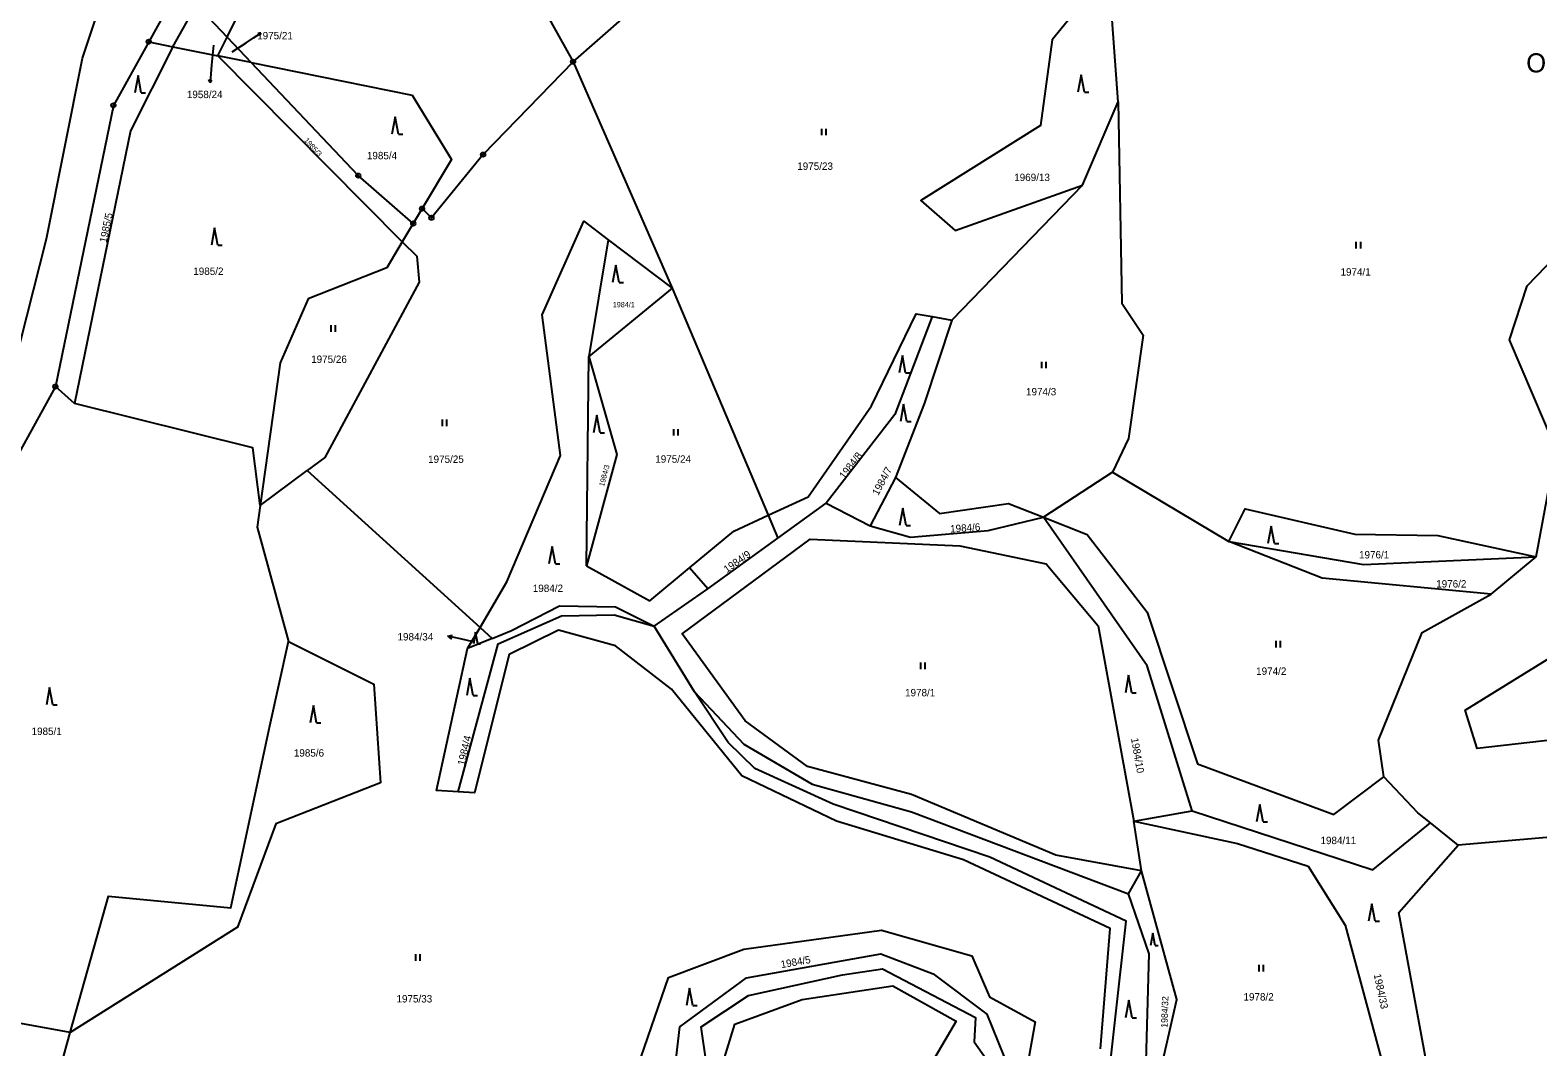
# Model space of a CAD drawing. Extents: x -504988 to -494607, y -1123820 to -1114018.
# Drawn here: x -495431.8 to -495084.8, y -1119921.1 to -1119687.1 of the extents above; entities that cross this region are included whole.
import ezdxf

# ---------------------------------------------------------------- set-up
doc = ezdxf.new("R2010")
doc.units = 0
for name, color, linetype in [('Hranice parcel', 7, 'Continuous'), ('Parcelní čísla', 7, 'Continuous'), ('Pop  PČ popisy', 7, 'Continuous'), ('Značky bodu BP', 7, 'Continuous'), ('Značky kultur', 7, 'Continuous')]:
    doc.layers.add(name, color=color, linetype=linetype)

msp = doc.modelspace()

# ---------------------------------------------------------------- linework, layer by layer
at = {"layer": 'Hranice parcel'}
for p, q in [((-495350.03, -1119616.58), (-495306.8, -1119694.33)), ((-495398.9, -1119690.88), (-495393.47, -1119681.23)), ((-495393.47, -1119681.23), (-495386.44, -1119688.65)), ((-495181.34, -1119703.57), (-495182.76, -1119684.72)), ((-495404.48, -1119689.75), (-495398.9, -1119690.88)), ((-495398.9, -1119690.88), (-495388.58, -1119692.98)), ((-495388.58, -1119692.98), (-495386.44, -1119688.65)), ((-495386.44, -1119688.65), (-495380.87, -1119694.55)), ((-495346.11, -1119735.79), (-495388.58, -1119692.98)), ((-495380.87, -1119694.55), (-495388.58, -1119692.98)), ((-495306.8, -1119694.33), (-495284, -1119746.46)), ((-495189.58, -1119722.75), (-495181.34, -1119703.57)), ((-495189.58, -1119722.75), (-495219.66, -1119753.8)), ((-495341.55, -1119728.14), (-495343.6, -1119731.58)), ((-495343.6, -1119731.58), (-495346.11, -1119735.79)), ((-495298.7, -1119735.32), (-495303.19, -1119762.21)), ((-495298.7, -1119735.32), (-495284, -1119746.46)), ((-495284, -1119746.46), (-495303.19, -1119762.21)), ((-495284, -1119746.46), (-495261.93, -1119798.74)), ((-495224.2, -1119753.02), (-495219.66, -1119753.8)), ((-495303.72, -1119810.37), (-495303.19, -1119762.21)), ((-495421.52, -1119773), (-495425.95, -1119769.11)), ((-495378.81, -1119796.52), (-495367.98, -1119788.42)), ((-495367.98, -1119788.42), (-495328.23, -1119824.56)), ((-495182.66, -1119788.84), (-495198.54, -1119799.19)), ((-495182.66, -1119788.84), (-495155.89, -1119804.81)), ((-495232.59, -1119790.06), (-495238.41, -1119801.18)), ((-495259.65, -1119804.04), (-495248.55, -1119795.99)), ((-495248.55, -1119795.99), (-495238.41, -1119801.18)), ((-495261.93, -1119798.74), (-495259.65, -1119804.04)), ((-495275.82, -1119815.7), (-495259.65, -1119804.04)), ((-495095.5, -1119816.9), (-495085.18, -1119808.29)), ((-495275.82, -1119815.7), (-495279.98, -1119810.82)), ((-495288.14, -1119824.31), (-495275.82, -1119815.7)), ((-495331.13, -1119829.44), (-495328.23, -1119824.56)), ((-495325.44, -1119827.1), (-495331.13, -1119829.44)), ((-495328.23, -1119824.56), (-495325.44, -1119827.1)), ((-495278.84, -1119839.39), (-495288.14, -1119824.31)), ((-495177.79, -1119869.16), (-495164.32, -1119866.8)), ((-495175.99, -1119880.58), (-495177.79, -1119869.16)), ((-495103.09, -1119874.72), (-495109.51, -1119869.56)), ((-495178.98, -1119885.92), (-495175.99, -1119880.58)), ((-495426.78, -1119933.26), (-495422.58, -1119917.81))]:
    msp.add_line(p, q, dxfattribs=at)
for points in [[(-495502.37, -1119925.35), (-495499.82, -1119902.49), (-495486.67, -1119862.28), (-495478.73, -1119849.26), (-495462.69, -1119824.74), (-495455.13, -1119795.17), (-495435.52, -1119764.79), (-495428.02, -1119735.14), (-495419.74, -1119693.51), (-495416.17, -1119682.9), (-495400.41, -1119666.26), (-495392.66, -1119651.8), (-495385.07, -1119643.17), (-495379.5, -1119624.75), (-495363.73, -1119593.84), (-495332.81, -1119540.25), (-495319.32, -1119508.12), (-495310.78, -1119473.89), (-495310.44, -1119449.99), (-495302.12, -1119383.75), (-495287.57, -1119351.64), (-495268.71, -1119325.99), (-495245.1, -1119306.59)], [(-495267.47, -1119344.82), (-495275.82, -1119356.57), (-495280.87, -1119366.55), (-495287.22, -1119379.1), (-495300.78, -1119483.38), (-495311.12, -1119520.23), (-495321.86, -1119544.23), (-495381.43, -1119648.11), (-495404.48, -1119689.75)], [(-495386.44, -1119688.65), (-495356.94, -1119628.83), (-495350.03, -1119616.58)], [(-495306.8, -1119694.33), (-495288.75, -1119678.46), (-495251.34, -1119656.48)], [(-495181.47, -1119670.7), (-495196.57, -1119689.33), (-495199.25, -1119709.02), (-495226.8, -1119726.25), (-495218.86, -1119733.18), (-495189.58, -1119722.75)], [(-495404.48, -1119689.75), (-495412.59, -1119704.4), (-495425.95, -1119769.11)], [(-495398.9, -1119690.88), (-495408.66, -1119710.27), (-495421.52, -1119773)], [(-495380.87, -1119694.55), (-495343.81, -1119702.06), (-495334.81, -1119716.83), (-495341.55, -1119728.14)], [(-495343.6, -1119731.58), (-495356.26, -1119720.56), (-495380.87, -1119694.55)], [(-495306.8, -1119694.33), (-495327.51, -1119715.71), (-495339.4, -1119730.27), (-495341.55, -1119728.14)], [(-495181.34, -1119703.57), (-495180.49, -1119749.95), (-495175.6, -1119757.31), (-495178.97, -1119781.08), (-495182.66, -1119788.84)], [(-495085.18, -1119808.29), (-495080.57, -1119783.53), (-495091.33, -1119758.35), (-495087.26, -1119745.94), (-495060.97, -1119718.8), (-495041.39, -1119709.1), (-495025.18, -1119714.55), (-495016.55, -1119727.28), (-495008.6, -1119781.9), (-494969.17, -1119796.17), (-494952.82, -1119793.19), (-494950.42, -1119777.21), (-494964.86, -1119759.22), (-494964.74, -1119735.78)], [(-495328.23, -1119824.56), (-495322.02, -1119814.08), (-495309.67, -1119785.01), (-495313.96, -1119752.63), (-495304.37, -1119731.03), (-495298.7, -1119735.32)], [(-495346.11, -1119735.79), (-495349.67, -1119741.76), (-495367.78, -1119748.93), (-495374.21, -1119763.65), (-495378.81, -1119796.52)], [(-495346.11, -1119735.79), (-495342.8, -1119739.13), (-495342.21, -1119745.11), (-495363.98, -1119785.43), (-495367.98, -1119788.42)], [(-495056.13, -1119935.34), (-495031.14, -1119916.16), (-495013.47, -1119884.21), (-495000.1, -1119868.03), (-495008.64, -1119832.92), (-495024.96, -1119824.36), (-495045.76, -1119824.21), (-495057.27, -1119832.56), (-495068.4, -1119849), (-495098.75, -1119852.45), (-495101.49, -1119843.61), (-495078.43, -1119829.3), (-495066.52, -1119816.04), (-495064.31, -1119765.67), (-495072.01, -1119752.89), (-495044.64, -1119733.97), (-495030.56, -1119767.56), (-495029.68, -1119783.69), (-495012.25, -1119801.88), (-494996.83, -1119805.52)], [(-495261.93, -1119798.74), (-495252.74, -1119794.51), (-495238.16, -1119773.58), (-495227.86, -1119752.4), (-495224.2, -1119753.02)], [(-495224.2, -1119753.02), (-495232.76, -1119775.56), (-495248.55, -1119795.99)], [(-495219.66, -1119753.8), (-495225.98, -1119773.1), (-495232.59, -1119790.06)], [(-495303.19, -1119762.21), (-495296.74, -1119784.72), (-495303.72, -1119810.37)], [(-495425.95, -1119769.11), (-495462.73, -1119835.96), (-495486.33, -1119887.7)], [(-495378.81, -1119796.52), (-495380.55, -1119783.24), (-495421.52, -1119773)], [(-495232.59, -1119790.06), (-495222.46, -1119798.32), (-495206.62, -1119796), (-495198.54, -1119799.19)], [(-495378.81, -1119796.52), (-495379.51, -1119801.49), (-495372.32, -1119827.84)], [(-495279.98, -1119810.82), (-495269.83, -1119802.38), (-495261.93, -1119798.74)], [(-495238.41, -1119801.18), (-495229.17, -1119803.8), (-495211.31, -1119802.26), (-495198.54, -1119799.19)], [(-495164.32, -1119866.8), (-495174.71, -1119833.42), (-495198.54, -1119799.19)], [(-495198.54, -1119799.19), (-495188.52, -1119803.15), (-495174.7, -1119821.02), (-495163.1, -1119856), (-495131.7, -1119867.62), (-495120.22, -1119858.96)], [(-495155.89, -1119804.81), (-495152.1, -1119797.25), (-495126.9, -1119803.07), (-495107.77, -1119803.38), (-495085.18, -1119808.29)], [(-495175.99, -1119880.58), (-495195.7, -1119877), (-495228.93, -1119863.05), (-495252.87, -1119856.59), (-495267.2, -1119846.07), (-495281.7, -1119826.02), (-495252.24, -1119804.21), (-495217.77, -1119805.77), (-495197.97, -1119809.93), (-495185.99, -1119824.22), (-495177.79, -1119869.16)], [(-495155.89, -1119804.81), (-495124.88, -1119810.11), (-495085.18, -1119808.29)], [(-495095.5, -1119816.9), (-495134.44, -1119813.26), (-495155.89, -1119804.81)], [(-495303.72, -1119810.37), (-495289.15, -1119818.44), (-495279.98, -1119810.82)], [(-495120.22, -1119858.96), (-495121.43, -1119850.51), (-495111.41, -1119825.73), (-495095.5, -1119816.9)], [(-495325.44, -1119827.1), (-495320.98, -1119825.26), (-495309.93, -1119819.56), (-495297.04, -1119819.79), (-495288.14, -1119824.31)], [(-495333.22, -1119862.41), (-495324.06, -1119828.35), (-495309.47, -1119821.93), (-495297.34, -1119821.65), (-495288.14, -1119824.31)], [(-495185.41, -1119921.57), (-495183.2, -1119893.89), (-495216.94, -1119878.04), (-495246.17, -1119869.17), (-495267.97, -1119858.73), (-495284.14, -1119838.75), (-495297.01, -1119828.79), (-495310.17, -1119825.21), (-495321.55, -1119830.79), (-495329.53, -1119862.64), (-495333.22, -1119862.41)], [(-495372.32, -1119827.84), (-495352.67, -1119837.62), (-495351.14, -1119860.35), (-495375.21, -1119869.79), (-495384.03, -1119893.59), (-495422.58, -1119917.81)], [(-495422.58, -1119917.81), (-495413.71, -1119886.39), (-495385.58, -1119889.08), (-495376.59, -1119847.19), (-495372.32, -1119827.84)], [(-495333.22, -1119862.41), (-495338.25, -1119862.09), (-495331.13, -1119829.44)], [(-495343.9, -1119982.42), (-495327.68, -1119980.92), (-495305.05, -1119971.25), (-495284.16, -1119958.36), (-495281.55, -1119936.61), (-495283.64, -1119928.39), (-495282.25, -1119916.47), (-495266.93, -1119905.19), (-495235.95, -1119899.71), (-495223.96, -1119904.34), (-495211.58, -1119913.57), (-495206.36, -1119926.46), (-495195.57, -1119937.74), (-495184.33, -1119935.55), (-495179.54, -1119892.19), (-495210.88, -1119877.47), (-495246.96, -1119865.26), (-495265, -1119857.06), (-495271.11, -1119851.05), (-495278.84, -1119839.39)], [(-495278.84, -1119839.39), (-495267.48, -1119851.42), (-495251.75, -1119860.62), (-495228.91, -1119867.01), (-495178.98, -1119885.92)], [(-495109.96, -1119927.23), (-495085.44, -1119928.49), (-495061.87, -1119915.62), (-495046.11, -1119898.91), (-495024.92, -1119864.89), (-495030.07, -1119853.88), (-495045.22, -1119855.38), (-495063.72, -1119868.45), (-495082.7, -1119872.96), (-495103.09, -1119874.72)], [(-495109.51, -1119869.56), (-495112.43, -1119867.21), (-495120.22, -1119858.96)], [(-495164.32, -1119866.8), (-495122.72, -1119880.35), (-495109.51, -1119869.56)], [(-495177.79, -1119869.16), (-495153.91, -1119874.28), (-495137.63, -1119879.49), (-495129.11, -1119893.14), (-495120.16, -1119926.31)], [(-495109.96, -1119927.23), (-495116.76, -1119890.16), (-495103.09, -1119874.72)], [(-495151.73, -1119942.92), (-495175.03, -1119941.49), (-495167.86, -1119910.2), (-495175.99, -1119880.58)], [(-495183.78, -1119942.96), (-495175.31, -1119938.13), (-495174.23, -1119899.72), (-495178.98, -1119885.92)], [(-495293.55, -1119930.34), (-495284.83, -1119905.17), (-495267.53, -1119898.63), (-495235.8, -1119894.27), (-495215.06, -1119900.17), (-495211.01, -1119909.58), (-495200.46, -1119915.34), (-495202.31, -1119925.61)], [(-495272.75, -1119943.29), (-495272.68, -1119937.83), (-495276.13, -1119925.03), (-495277.32, -1119916.53), (-495266.41, -1119909.33), (-495244.79, -1119904.52), (-495235.61, -1119903.12), (-495214.21, -1119914.33), (-495214.54, -1119919.93), (-495204.38, -1119934.33), (-495203.28, -1119939.37)], [(-495233.24, -1119907.06), (-495218.65, -1119915.17), (-495224.66, -1119925.37), (-495214.54, -1119939.08), (-495242.21, -1119936.71), (-495265.05, -1119939.19), (-495273.1, -1119927.4), (-495269.59, -1119915.89), (-495254.06, -1119910.2), (-495233.24, -1119907.06)], [(-495422.58, -1119917.81), (-495479.11, -1119907.54), (-495477.15, -1119933.31)]]:
    msp.add_lwpolyline(points, dxfattribs=at)
at = {"layer": 'Pop  PČ popisy'}
for p, q in [((-495380.34, -1119688.86), (-495378.65, -1119687.77)), ((-495378.65, -1119687.77), (-495379.4, -1119687.85)), ((-495378.65, -1119687.77), (-495379.03, -1119688.41)), ((-495390.36, -1119699.14), (-495390.64, -1119698.45)), ((-495390.19, -1119697.14), (-495390.36, -1119699.14)), ((-495390.36, -1119699.14), (-495389.97, -1119698.5)), ((-495335.67, -1119826.6), (-495334.59, -1119826.31)), ((-495332.74, -1119827.22), (-495335.67, -1119826.6)), ((-495335.67, -1119826.6), (-495334.8, -1119827.29)), ((-495329.81, -1119827.87), (-495332.74, -1119827.22))]:
    msp.add_line(p, q, dxfattribs=at)
for points in [[(-495389.59, -1119690.49), (-495390.01, -1119695.14), (-495390.19, -1119697.14)], [(-495385.29, -1119692.07), (-495382.03, -1119689.96), (-495380.34, -1119688.86)]]:
    msp.add_lwpolyline(points, dxfattribs=at)
at = {"layer": 'Značky bodu BP'}
for centre, radius in [((-495404.48, -1119689.75), 0.5), ((-495404.48, -1119689.75), 0.0303), ((-495306.8, -1119694.33), 0.5), ((-495306.8, -1119694.33), 0.0303), ((-495412.59, -1119704.4), 0.5), ((-495412.59, -1119704.4), 0.0303), ((-495327.51, -1119715.71), 0.5), ((-495327.51, -1119715.71), 0.0303), ((-495356.26, -1119720.56), 0.5), ((-495356.26, -1119720.56), 0.0303), ((-495341.55, -1119728.14), 0.5), ((-495341.55, -1119728.14), 0.0303), ((-495339.4, -1119730.27), 0.5), ((-495343.6, -1119731.58), 0.5), ((-495343.6, -1119731.58), 0.0303), ((-495339.4, -1119730.27), 0.0303), ((-495425.95, -1119769.11), 0.5), ((-495425.95, -1119769.11), 0.0303)]:
    msp.add_circle(centre, radius, dxfattribs=at)
at = {"layer": 'Značky kultur'}
for p, q in [((-495406.93, -1119697.53), (-495407.68, -1119701.53)), ((-495406.18, -1119701.53), (-495406.93, -1119697.53)), ((-495189.87, -1119697.36), (-495190.62, -1119701.36)), ((-495189.12, -1119701.36), (-495189.87, -1119697.36)), ((-495406.18, -1119701.53), (-495405.18, -1119701.53)), ((-495189.12, -1119701.36), (-495188.12, -1119701.36)), ((-495347.77, -1119707.01), (-495348.52, -1119711.01)), ((-495347.02, -1119711.01), (-495347.77, -1119707.01)), ((-495347.02, -1119711.01), (-495346.02, -1119711.01)), ((-495249.54, -1119711.26), (-495249.54, -1119709.76)), ((-495248.54, -1119711.26), (-495248.54, -1119709.76)), ((-495389.31, -1119732.58), (-495390.06, -1119736.58)), ((-495388.56, -1119736.58), (-495389.31, -1119732.58)), ((-495388.56, -1119736.58), (-495387.56, -1119736.58)), ((-495126.55, -1119737.33), (-495126.55, -1119735.83)), ((-495125.55, -1119737.33), (-495125.55, -1119735.83)), ((-495296.97, -1119741.19), (-495297.72, -1119745.19)), ((-495296.22, -1119745.19), (-495296.97, -1119741.19)), ((-495296.22, -1119745.19), (-495295.22, -1119745.19)), ((-495362.49, -1119756.48), (-495362.49, -1119754.98)), ((-495361.49, -1119756.48), (-495361.49, -1119754.98)), ((-495231.03, -1119761.96), (-495231.78, -1119765.96)), ((-495230.28, -1119765.96), (-495231.03, -1119761.96)), ((-495198.93, -1119764.9), (-495198.93, -1119763.4)), ((-495197.93, -1119764.9), (-495197.93, -1119763.4)), ((-495230.28, -1119765.96), (-495229.28, -1119765.96)), ((-495230.74, -1119773.18), (-495231.49, -1119777.18)), ((-495229.99, -1119777.18), (-495230.74, -1119773.18)), ((-495336.86, -1119778.21), (-495336.86, -1119776.71)), ((-495335.86, -1119778.21), (-495335.86, -1119776.71)), ((-495301.35, -1119775.73), (-495302.1, -1119779.73)), ((-495300.6, -1119779.73), (-495301.35, -1119775.73)), ((-495229.99, -1119777.18), (-495228.99, -1119777.18)), ((-495300.6, -1119779.73), (-495299.6, -1119779.73)), ((-495283.6, -1119780.4), (-495283.6, -1119778.9)), ((-495282.6, -1119780.4), (-495282.6, -1119778.9)), ((-495230.94, -1119797.1), (-495231.69, -1119801.1)), ((-495230.19, -1119801.1), (-495230.94, -1119797.1)), ((-495230.19, -1119801.1), (-495229.19, -1119801.1)), ((-495146.13, -1119801.25), (-495146.88, -1119805.25)), ((-495145.38, -1119805.25), (-495146.13, -1119801.25)), ((-495311.63, -1119805.96), (-495312.38, -1119809.96)), ((-495310.88, -1119809.96), (-495311.63, -1119805.96)), ((-495145.38, -1119805.25), (-495144.38, -1119805.25)), ((-495310.88, -1119809.96), (-495309.88, -1119809.96)), ((-495329.25, -1119825.65), (-495329.75, -1119828.33)), ((-495328.75, -1119828.33), (-495329.25, -1119825.65)), ((-495328.75, -1119828.33), (-495328.08, -1119828.33)), ((-495144.98, -1119829.15), (-495144.98, -1119827.65)), ((-495143.98, -1119829.15), (-495143.98, -1119827.65)), ((-495226.77, -1119834.17), (-495226.77, -1119832.67)), ((-495225.77, -1119834.17), (-495225.77, -1119832.67)), ((-495330.55, -1119836.24), (-495331.3, -1119840.24)), ((-495329.8, -1119840.24), (-495330.55, -1119836.24)), ((-495178.96, -1119835.59), (-495179.71, -1119839.59)), ((-495178.21, -1119839.59), (-495178.96, -1119835.59)), ((-495427.28, -1119838.39), (-495428.03, -1119842.39)), ((-495426.53, -1119842.39), (-495427.28, -1119838.39)), ((-495329.8, -1119840.24), (-495328.8, -1119840.24)), ((-495178.21, -1119839.59), (-495177.21, -1119839.59)), ((-495426.53, -1119842.39), (-495425.53, -1119842.39)), ((-495366.58, -1119842.55), (-495367.33, -1119846.55)), ((-495365.83, -1119846.55), (-495366.58, -1119842.55)), ((-495365.83, -1119846.55), (-495364.83, -1119846.55)), ((-495148.75, -1119865.33), (-495149.5, -1119869.33)), ((-495148, -1119869.33), (-495148.75, -1119865.33)), ((-495148, -1119869.33), (-495147, -1119869.33)), ((-495122.98, -1119888.16), (-495123.73, -1119892.16)), ((-495122.23, -1119892.16), (-495122.98, -1119888.16)), ((-495122.23, -1119892.16), (-495121.23, -1119892.16)), ((-495173.4, -1119894.97), (-495173.92, -1119897.77)), ((-495172.88, -1119897.77), (-495173.4, -1119894.97)), ((-495342.99, -1119901.28), (-495342.99, -1119899.78)), ((-495341.99, -1119901.28), (-495341.99, -1119899.78)), ((-495172.88, -1119897.77), (-495172.18, -1119897.77)), ((-495148.88, -1119903.77), (-495148.88, -1119902.27)), ((-495147.88, -1119903.77), (-495147.88, -1119902.27)), ((-495279.98, -1119907.63), (-495280.73, -1119911.63)), ((-495279.23, -1119911.63), (-495279.98, -1119907.63)), ((-495178.92, -1119910.4), (-495179.67, -1119914.4)), ((-495178.17, -1119914.4), (-495178.92, -1119910.4)), ((-495279.23, -1119911.63), (-495278.23, -1119911.63)), ((-495178.17, -1119914.4), (-495177.17, -1119914.4))]:
    msp.add_line(p, q, dxfattribs=at)

# ---------------------------------------------------------------- texts
at = {"layer": 'Parcelní čísla'}
for s, height, p in [('1975/21', 1.7, (-495379.51, -1119689.18)), ('1958/24', 1.7, (-495395.7, -1119702.72)), ('1985/4', 1.7, (-495354.26, -1119716.79)), ('1975/23', 1.7, (-495255.22, -1119719.23)), ('1969/13', 1.7, (-495205.29, -1119721.81)), ('1985/2', 1.7, (-495394.22, -1119743.42)), ('1974/1', 1.7, (-495130.19, -1119743.58)), ('1984/1', 1.2, (-495297.68, -1119750.86)), ('1975/26', 1.7, (-495367.09, -1119763.68)), ('1974/3', 1.7, (-495202.57, -1119771.15)), ('1975/25', 1.7, (-495340.18, -1119786.69)), ('1975/24', 1.7, (-495287.89, -1119786.65)), ('1976/1', 1.7, (-495125.93, -1119808.68)), ('1984/2', 1.7, (-495316.08, -1119816.4)), ('1976/2', 1.7, (-495108.17, -1119815.38)), ('1984/34', 1.7, (-495347.21, -1119827.57)), ('1974/2', 1.7, (-495149.61, -1119835.48)), ('1978/1', 1.7, (-495230.41, -1119840.42)), ('1985/1', 1.7, (-495431.44, -1119849.32)), ('1985/6', 1.7, (-495371.07, -1119854.3)), ('1984/11', 1.7, (-495134.8, -1119874.45)), ('1975/33', 1.7, (-495347.45, -1119910.9)), ('1978/2', 1.7, (-495152.52, -1119910.45))]:
    msp.add_text(s, height=height, dxfattribs=at).set_placement(p)
for s, height, rotation, p in [('1985/3', 1.2, 312, (-495368.79, -1119712.5)), ('1985/5', 1.7, 78, (-495414.19, -1119736.11)), ('1984/8', 1.7, 52, (-495244.41, -1119790.53)), ('1984/3', 1.2, 75, (-495299.7, -1119792.2)), ('1984/7', 1.7, 62, (-495236.6, -1119794.33)), ('1984/6', 1.7, 4, (-495219.97, -1119802.74)), ('1984/9', 1.7, 35, (-495271.43, -1119812.09)), ('1984/4', 1.7, 77, (-495331.77, -1119856.44)), ('1984/10', 1.7, 280, (-495178.42, -1119850.14)), ('1984/5', 1.7, 10, (-495258.87, -1119903.01)), ('1984/33', 1.7, 282, (-495122.56, -1119904.48)), ('1984/32', 1.5, 88, (-495170.02, -1119916.74))]:
    msp.add_text(s, height=height, rotation=rotation, dxfattribs=at).set_placement(p)
at = {"layer": 'Pop  PČ popisy'}
msp.add_text('Oderské louky', height=4.4, dxfattribs=at).set_placement((-495087.45, -1119696.8))

doc.saveas('drawing.dxf')
